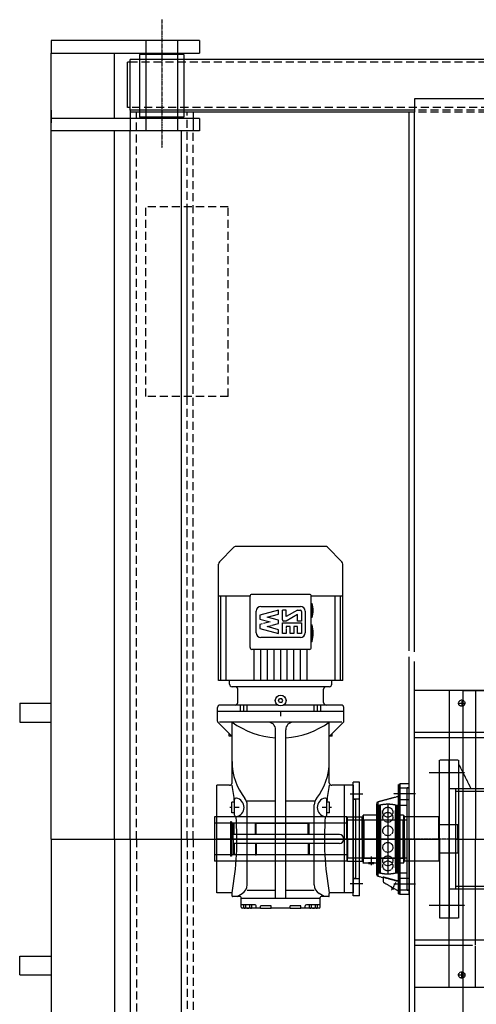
# Model space of a CAD drawing. Header units: metres. Extents: x -270273 to 328371, y -146885 to 591473.
# Tile 432 of 473: x 33282 to 34005, y 543420 to 544977. Entities that reach past the tile are written whole.
import ezdxf

# ---------------------------------------------------------------- set-up
doc = ezdxf.new("R2010")
doc.units = ezdxf.units.M
for name, pattern in [('CENTER', [2, 1.25, -0.25, 0.25, -0.25]), ('DASHED', [19.05, 12.7, -6.35]), ('HIDDEN', [0.375, 0.25, -0.125])]:
    doc.linetypes.add(name, pattern=pattern)
doc.layers.get('0').update_dxf_attribs({"color": 151})
for name, color, linetype in [('A_centerlijn_0.25mm', 1, 'CENTER'), ('A_hoofdlijn_0.35mm', 2, 'Continuous'), ('A_stippellijn_0.25mm', 3, 'DASHED'), ('DS-spoelgoten-20', 3, 'DASHED'), ('DS-spoelgoten-25', 1, 'CENTER'), ('DS-spoelgoten-50', 2, 'Continuous'), ('hoofdlijn_0.18mm', 41, 'Continuous'), ('HSB CENTER 1', 1, 'CENTER'), ('Iv-status-nieuw', 170, 'Continuous'), ('X_centerlijn_0.25mm', 1, 'CENTER'), ('X_hoofdlijn_0.35mm', 2, 'Continuous'), ('X_stippellijn_0.25mm', 3, 'DASHED')]:
    doc.layers.add(name, color=color, linetype=linetype)

# ---------------------------------------------------------------- blocks, each defined once
blk = doc.blocks.new('A$C5D55725F')
at = {"color": 8, "linetype": 'HIDDEN'}
blk.add_line((25, 19.5), (25, 19.5), dxfattribs=at)
at = {"layer": 'A_centerlijn_0.25mm', "color": 8, "linetype": 'HIDDEN'}
for p, q in [((0, 159), (35, 159)), ((31.3, 156.2), (38.5, 168.5)), ((44, 32.5), (44, 142.5)), ((70.4, 114.9), (70.4, 128.7)), ((10, 87.5), (83.7, 87.5)), ((0, 16), (35, 16))]:
    blk.add_line(p, q, dxfattribs=at)
at = {"layer": 'A_hoofdlijn_0.35mm', "color": 8, "linetype": 'HIDDEN'}
for p, q in [((10, 175), (10, 0)), ((10, 175), (25, 175)), ((25, 0), (25, 175)), ((25, 174), (25, 1)), ((27, 174), (25, 174)), ((27, 174), (27, 1)), ((51.6, 155.5), (27, 169.7)), ((35.2, 166.4), (34.9, 166.3)), ((38.3, 164.3), (34.9, 166.3)), ((38.3, 164.6), (35.2, 166.4)), ((37.8, 165.2), (35.9, 166.3)), ((36.4, 166), (36.2, 165.6)), ((37, 165.1), (36.2, 165.6)), ((37, 165.1), (37.3, 165.5)), ((38.3, 164.3), (38.3, 164.6)), ((27, 148.4), (25, 148.4)), ((51.6, 147.6), (51.6, 155.5)), ((59.8, 146.1), (51.6, 148.3)), ((59.8, 28.9), (59.8, 146.1)), ((62, 31.8), (62, 143.2)), ((27, 128.7), (25, 128.7)), ((65.9, 125.3), (62, 125.3)), ((65.9, 126.1), (65.9, 125.3)), ((74.8, 126.1), (65.9, 126.1)), ((65.9, 125.3), (65.9, 125.3)), ((65.9, 125.3), (65.9, 125.3)), ((65.9, 125.3), (65.9, 125.3)), ((65.9, 125.3), (65.9, 125.3)), ((65.9, 125.3), (65.9, 125.3)), ((65.9, 125.3), (65.9, 125.3)), ((65.9, 125.3), (66, 125.3)), ((66, 125.3), (65.9, 125.3)), ((65.9, 125.3), (65.9, 125.3)), ((65.9, 125.3), (65.9, 125.3)), ((65.9, 125.3), (65.9, 125.3)), ((65.9, 125.3), (65.9, 125.3)), ((65.9, 125.3), (65.9, 125.3)), ((65.9, 125.3), (65.9, 125.3)), ((65.9, 125.3), (65.9, 125.3)), ((65.9, 125.3), (65.9, 125.3)), ((65.9, 125.3), (65.9, 125.3)), ((65.9, 125.3), (65.9, 125.3)), ((65.9, 125.3), (65.9, 125.3)), ((65.9, 125.3), (65.9, 125.3)), ((65.9, 125.3), (65.9, 125.3)), ((66, 125.3), (66, 125.3)), ((66, 125.3), (66, 125.3)), ((66, 125.3), (66, 125.3)), ((66, 125.3), (66, 125.3)), ((66, 125.3), (66.1, 125.3)), ((66.1, 125.3), (66, 125.3)), ((66, 125.3), (66, 125.3)), ((66, 125.3), (66, 125.3)), ((66, 125.3), (66, 125.3)), ((66, 125.3), (66, 125.3)), ((66, 125.3), (66, 125.3)), ((66, 125.3), (66, 125.3)), ((66, 125.3), (66, 125.3)), ((66, 125.3), (66, 125.3)), ((66.1, 125.3), (66.1, 125.3)), ((66.1, 125.3), (66.1, 125.3)), ((66.1, 125.3), (66.2, 125.3)), ((66.2, 125.3), (66.1, 125.3)), ((66.1, 125.3), (66.1, 125.3)), ((66.1, 125.3), (66.1, 125.3)), ((66.1, 125.3), (66.1, 125.3)), ((66.1, 125.3), (66.1, 125.3)), ((66.1, 125.3), (66.1, 125.3)), ((66.2, 125.3), (66.2, 125.3)), ((66.2, 125.3), (66.3, 125.3)), ((66.3, 125.3), (66.2, 125.3)), ((66.2, 125.3), (66.2, 125.3)), ((66.2, 125.3), (66.2, 125.3)), ((66.2, 125.3), (66.2, 125.3)), ((66.2, 125.3), (66.2, 125.3)), ((66.3, 125.3), (66.3, 125.3)), ((66.3, 125.3), (66.3, 125.2)), ((66.4, 125.2), (66.3, 125.3)), ((66.3, 125.3), (66.3, 125.3)), ((66.3, 125.3), (66.3, 125.3)), ((66.3, 125.3), (66.3, 125.3)), ((66.3, 125.2), (66.4, 125.2)), ((66.4, 125.2), (66.5, 125.2)), ((66.5, 125.2), (66.4, 125.2)), ((66.4, 125.2), (66.4, 125.2)), ((66.4, 125.2), (66.4, 125.2)), ((66.4, 125.2), (66.4, 125.2)), ((66.5, 125.2), (66.5, 125.2)), ((66.5, 125.2), (66.5, 125.2)), ((66.5, 125.2), (66.6, 125.2)), ((66.6, 125.2), (66.5, 125.2)), ((66.5, 125.2), (66.5, 125.2)), ((66.5, 125.2), (66.5, 125.2)), ((66.6, 125.2), (66.7, 125.2)), ((66.7, 125.2), (66.6, 125.2)), ((66.6, 125.2), (66.6, 125.2)), ((66.6, 125.2), (66.6, 125.2)), ((66.6, 125.2), (66.6, 125.2)), ((66.7, 125.2), (66.7, 125.2)), ((66.7, 125.2), (66.8, 125.2)), ((66.8, 125.2), (66.7, 125.2)), ((66.7, 125.2), (66.7, 125.2)), ((66.7, 125.2), (66.7, 125.2)), ((66.8, 125.2), (66.8, 125.2)), ((66.8, 125.2), (66.9, 125.2)), ((66.9, 125.2), (66.8, 125.2)), ((66.8, 125.2), (66.8, 125.2)), ((66.8, 125.2), (66.8, 125.2)), ((66.8, 125.2), (66.8, 125.2)), ((66.9, 125.2), (67, 125.2)), ((67, 125.2), (66.9, 125.2)), ((66.9, 125.2), (66.9, 125.2)), ((67, 125.2), (67.1, 125.2)), ((67.1, 125.2), (67, 125.2)), ((67, 125.2), (67, 125.2)), ((67.1, 125.2), (67.2, 125.2)), ((67.2, 125.2), (67.1, 125.2)), ((67.1, 125.2), (67.1, 125.2)), ((67.1, 125.2), (67.1, 125.2)), ((67.1, 125.2), (67.1, 125.2)), ((67.2, 125.2), (67.2, 125.2)), ((67.2, 125.2), (67.2, 125.2)), ((67.2, 125.2), (67.3, 125.2)), ((67.3, 125.2), (67.2, 125.2)), ((67.2, 125.2), (67.2, 125.2)), ((67.2, 125.2), (67.2, 125.2)), ((67.3, 125.2), (67.4, 125.2)), ((67.4, 125.2), (67.3, 125.2)), ((67.3, 125.2), (67.3, 125.2)), ((67.3, 125.2), (67.3, 125.2)), ((67.4, 125.2), (67.5, 125.1)), ((67.5, 125.1), (67.4, 125.2)), ((67.4, 125.2), (67.4, 125.2)), ((67.5, 125.1), (67.6, 125.1)), ((67.6, 125.1), (67.5, 125.1)), ((67.5, 125.1), (67.5, 125.1)), ((67.6, 125.1), (67.7, 125.1)), ((67.7, 125.1), (67.6, 125.1)), ((67.6, 125.1), (67.6, 125.1)), ((67.6, 125.1), (67.6, 125.1)), ((67.7, 125.1), (67.8, 125.1)), ((67.8, 125.1), (67.7, 125.1)), ((67.7, 125.1), (67.7, 125.1)), ((67.8, 125.1), (67.8, 125.1)), ((67.8, 125.1), (67.9, 125.1)), ((67.9, 125.1), (67.8, 125.1)), ((67.8, 125.1), (67.8, 125.1)), ((67.9, 125.1), (68.1, 125.1)), ((68, 125.1), (67.9, 125.1)), ((67.9, 125.1), (67.9, 125.1)), ((67.9, 125.1), (67.9, 125.1)), ((68.1, 125.1), (68, 125.1)), ((68, 125.1), (68, 125.1)), ((68.1, 125.1), (68.2, 125.1)), ((68.2, 125.1), (68.1, 125.1)), ((68.1, 125.1), (68.1, 125.1)), ((68.2, 125.1), (68.3, 125.1)), ((68.3, 125.1), (68.2, 125.1)), ((68.3, 125.1), (68.4, 125.1)), ((68.4, 125.1), (68.3, 125.1)), ((68.3, 125.1), (68.3, 125.1)), ((68.3, 125.1), (68.3, 125.1)), ((68.4, 125.1), (68.5, 125.1)), ((68.5, 125.1), (68.4, 125.1)), ((68.4, 125.1), (68.4, 125.1)), ((68.5, 125.1), (68.5, 125.1)), ((68.5, 125.1), (68.6, 125.1)), ((68.6, 125.1), (68.5, 125.1)), ((68.6, 125.1), (68.8, 125.1)), ((68.7, 125.1), (68.6, 125.1)), ((68.6, 125.1), (68.6, 125.1)), ((68.6, 125.1), (68.6, 125.1)), ((68.8, 125.1), (68.7, 125.1)), ((68.7, 125.1), (68.7, 125.1)), ((68.8, 125.1), (68.9, 125.1)), ((68.9, 125.1), (68.8, 125.1)), ((68.9, 125.1), (69, 125.1)), ((69, 125.1), (68.9, 125.1)), ((68.9, 125.1), (68.9, 125.1)), ((69, 125.1), (69.1, 125.1)), ((69.1, 125.1), (69, 125.1)), ((69, 125.1), (69, 125.1)), ((69, 125.1), (69, 125.1)), ((69.1, 125.1), (69.2, 125.1)), ((69.2, 125.1), (69.1, 125.1)), ((69.2, 125.1), (69.3, 125.1)), ((69.3, 125.1), (69.2, 125.1)), ((69.2, 125.1), (69.2, 125.1)), ((69.2, 125.1), (69.2, 125.1)), ((69.3, 125.1), (69.4, 125)), ((69.4, 125), (69.3, 125.1)), ((69.4, 125), (69.4, 125)), ((69.4, 125), (69.5, 125)), ((69.5, 125), (69.4, 125)), ((69.4, 125), (69.4, 125)), ((69.5, 125), (69.7, 125)), ((69.6, 125), (69.5, 125)), ((69.7, 125), (69.6, 125)), ((69.6, 125), (69.6, 125)), ((69.7, 125), (69.8, 125)), ((69.8, 125), (69.7, 125)), ((69.7, 125), (69.7, 125)), ((69.8, 125), (69.9, 125)), ((69.9, 125), (69.8, 125)), ((69.8, 125), (69.8, 125)), ((69.9, 125), (70, 125)), ((70, 125), (69.9, 125)), ((69.9, 125), (69.9, 125)), ((70, 125), (70, 125)), ((70, 125), (70.2, 125)), ((70.1, 125), (70, 125)), ((70.2, 125), (70.1, 125)), ((70.1, 125), (70.1, 125)), ((70.2, 125), (70.3, 125)), ((70.3, 125), (70.2, 125)), ((70.2, 125), (70.2, 125)), ((70.3, 125), (70.4, 125)), ((70.4, 125), (70.3, 125)), ((70.3, 125), (70.3, 125)), ((70.4, 125), (70.4, 125)), ((70.4, 125), (70.5, 125)), ((70.5, 125), (70.4, 125)), ((70.4, 125), (70.4, 125)), ((70.4, 125), (70.4, 125)), ((70.5, 125), (70.7, 125)), ((70.6, 125), (70.5, 125)), ((70.5, 125), (70.5, 125)), ((70.7, 125), (70.6, 125)), ((70.6, 125), (70.6, 125)), ((70.7, 125), (70.7, 125)), ((70.7, 125), (70.8, 125)), ((70.8, 125), (70.7, 125)), ((70.8, 125), (70.9, 125)), ((70.9, 125), (70.8, 125)), ((70.8, 125), (70.8, 125)), ((70.9, 125), (71, 125)), ((71, 125), (70.9, 125)), ((70.9, 125), (70.9, 125)), ((71, 125), (71.2, 125)), ((71.1, 125), (71, 125)), ((71, 125), (71, 125)), ((71.2, 125), (71.1, 125)), ((71.1, 125), (71.1, 125)), ((71.2, 125), (71.3, 125)), ((71.3, 125), (71.2, 125)), ((71.3, 125), (71.4, 125.1)), ((71.4, 125.1), (71.3, 125)), ((71.3, 125), (71.3, 125)), ((71.3, 125), (71.3, 125)), ((71.4, 125.1), (71.5, 125.1)), ((71.5, 125.1), (71.4, 125.1)), ((71.5, 125.1), (71.6, 125.1)), ((71.6, 125.1), (71.5, 125.1)), ((71.5, 125.1), (71.5, 125.1)), ((71.5, 125.1), (71.5, 125.1)), ((71.6, 125.1), (71.7, 125.1)), ((71.7, 125.1), (71.6, 125.1)), ((71.7, 125.1), (71.8, 125.1)), ((71.8, 125.1), (71.7, 125.1)), ((71.7, 125.1), (71.7, 125.1)), ((71.7, 125.1), (71.7, 125.1)), ((71.8, 125.1), (71.9, 125.1)), ((71.9, 125.1), (71.8, 125.1)), ((71.8, 125.1), (71.8, 125.1)), ((71.9, 125.1), (72.1, 125.1)), ((72, 125.1), (71.9, 125.1)), ((72.1, 125.1), (72, 125.1)), ((72, 125.1), (72, 125.1)), ((72.1, 125.1), (72.2, 125.1)), ((72.2, 125.1), (72.1, 125.1)), ((72.1, 125.1), (72.1, 125.1)), ((72.1, 125.1), (72.1, 125.1)), ((72.2, 125.1), (72.2, 125.1)), ((72.2, 125.1), (72.3, 125.1)), ((72.3, 125.1), (72.2, 125.1)), ((72.3, 125.1), (72.3, 125.1)), ((72.3, 125.1), (72.4, 125.1)), ((72.4, 125.1), (72.3, 125.1)), ((72.4, 125.1), (72.5, 125.1)), ((72.5, 125.1), (72.4, 125.1)), ((72.4, 125.1), (72.4, 125.1)), ((72.4, 125.1), (72.4, 125.1)), ((72.5, 125.1), (72.6, 125.1)), ((72.6, 125.1), (72.5, 125.1)), ((72.6, 125.1), (72.8, 125.1)), ((72.7, 125.1), (72.6, 125.1)), ((72.6, 125.1), (72.6, 125.1)), ((72.8, 125.1), (72.7, 125.1)), ((72.7, 125.1), (72.7, 125.1)), ((72.8, 125.1), (72.9, 125.1)), ((72.9, 125.1), (72.8, 125.1)), ((72.8, 125.1), (72.8, 125.1)), ((72.8, 125.1), (72.8, 125.1)), ((72.9, 125.1), (72.9, 125.1)), ((72.9, 125.1), (73, 125.1)), ((73, 125.1), (72.9, 125.1)), ((72.9, 125.1), (72.9, 125.1)), ((73, 125.1), (73.1, 125.1)), ((73.1, 125.1), (73, 125.1)), ((73, 125.1), (73, 125.1)), ((73.1, 125.1), (73.2, 125.1)), ((73.2, 125.1), (73.1, 125.1)), ((73.1, 125.1), (73.1, 125.1)), ((73.1, 125.1), (73.1, 125.1)), ((73.2, 125.1), (73.3, 125.2)), ((73.3, 125.2), (73.2, 125.1)), ((73.2, 125.1), (73.2, 125.1)), ((73.3, 125.2), (73.4, 125.2)), ((73.4, 125.2), (73.3, 125.2)), ((73.3, 125.2), (73.3, 125.2)), ((73.4, 125.2), (73.5, 125.2)), ((73.5, 125.2), (73.4, 125.2)), ((73.4, 125.2), (73.4, 125.2)), ((73.4, 125.2), (73.4, 125.2)), ((73.5, 125.2), (73.5, 125.2)), ((73.5, 125.2), (73.5, 125.2)), ((73.5, 125.2), (73.6, 125.2)), ((73.6, 125.2), (73.5, 125.2)), ((73.5, 125.2), (73.5, 125.2)), ((73.5, 125.2), (73.5, 125.2)), ((73.6, 125.2), (73.7, 125.2)), ((73.7, 125.2), (73.6, 125.2)), ((73.6, 125.2), (73.6, 125.2)), ((73.6, 125.2), (73.6, 125.2)), ((73.6, 125.2), (73.6, 125.2)), ((73.7, 125.2), (73.8, 125.2)), ((73.8, 125.2), (73.7, 125.2)), ((73.7, 125.2), (73.7, 125.2)), ((73.8, 125.2), (73.9, 125.2)), ((73.9, 125.2), (73.8, 125.2)), ((73.8, 125.2), (73.8, 125.2)), ((73.9, 125.2), (73.9, 125.2)), ((73.9, 125.2), (74, 125.2)), ((74, 125.2), (73.9, 125.2)), ((73.9, 125.2), (73.9, 125.2)), ((73.9, 125.2), (73.9, 125.2)), ((73.9, 125.2), (73.9, 125.2)), ((74, 125.2), (74, 125.2)), ((74, 125.2), (74.1, 125.2)), ((74.1, 125.2), (74, 125.2)), ((74, 125.2), (74, 125.2)), ((74, 125.2), (74, 125.2)), ((74.1, 125.2), (74.2, 125.2)), ((74.2, 125.2), (74.1, 125.2)), ((74.1, 125.2), (74.1, 125.2)), ((74.1, 125.2), (74.1, 125.2)), ((74.1, 125.2), (74.1, 125.2)), ((74.2, 125.2), (74.2, 125.2)), ((74.2, 125.2), (74.2, 125.2)), ((74.2, 125.2), (74.3, 125.2)), ((74.3, 125.2), (74.2, 125.2)), ((74.2, 125.2), (74.2, 125.2)), ((74.2, 125.2), (74.2, 125.2)), ((74.4, 125.3), (74.3, 125.2)), ((74.3, 125.2), (74.4, 125.2)), ((74.3, 125.2), (74.3, 125.2)), ((74.3, 125.2), (74.3, 125.2)), ((74.3, 125.2), (74.3, 125.2)), ((74.4, 125.2), (74.4, 125.3)), ((74.4, 125.3), (74.4, 125.3)), ((74.4, 125.3), (74.5, 125.3)), ((74.5, 125.3), (74.4, 125.3)), ((74.4, 125.3), (74.4, 125.3)), ((74.4, 125.3), (74.4, 125.3)), ((74.4, 125.3), (74.4, 125.3)), ((74.5, 125.3), (74.5, 125.3)), ((74.5, 125.3), (74.6, 125.3)), ((74.6, 125.3), (74.5, 125.3)), ((74.5, 125.3), (74.5, 125.3)), ((74.5, 125.3), (74.5, 125.3)), ((74.5, 125.3), (74.5, 125.3)), ((74.5, 125.3), (74.5, 125.3)), ((74.6, 125.3), (74.6, 125.3)), ((74.6, 125.3), (74.6, 125.3)), ((74.6, 125.3), (74.7, 125.3)), ((74.7, 125.3), (74.6, 125.3)), ((74.6, 125.3), (74.6, 125.3)), ((74.6, 125.3), (74.6, 125.3)), ((74.6, 125.3), (74.6, 125.3)), ((74.6, 125.3), (74.6, 125.3)), ((74.6, 125.3), (74.6, 125.3)), ((74.7, 125.3), (74.7, 125.3)), ((74.7, 125.3), (74.7, 125.3)), ((74.7, 125.3), (74.7, 125.3)), ((74.7, 125.3), (74.7, 125.3)), ((74.7, 125.3), (74.8, 125.3)), ((74.8, 125.3), (74.7, 125.3)), ((74.7, 125.3), (74.7, 125.3)), ((74.7, 125.3), (74.7, 125.3)), ((74.7, 125.3), (74.7, 125.3)), ((74.7, 125.3), (74.7, 125.3)), ((74.7, 125.3), (74.7, 125.3)), ((74.7, 125.3), (74.7, 125.3)), ((74.7, 125.3), (74.7, 125.3)), ((74.7, 125.3), (74.7, 125.3)), ((74.8, 125.3), (74.8, 126.1)), ((83, 125.3), (74.8, 125.3)), ((74.8, 125.3), (74.8, 125.3)), ((74.8, 125.3), (74.8, 125.3)), ((74.8, 125.3), (74.8, 125.3)), ((74.8, 125.3), (74.8, 125.3)), ((74.8, 125.3), (74.8, 125.3)), ((74.8, 125.3), (74.8, 125.3)), ((74.8, 125.3), (74.8, 125.3)), ((74.8, 125.3), (74.8, 125.3)), ((74.8, 125.3), (74.8, 125.3)), ((74.8, 125.3), (74.8, 125.3)), ((74.8, 125.3), (74.8, 125.3)), ((74.8, 125.3), (74.8, 125.3)), ((74.8, 125.3), (74.8, 125.3)), ((74.8, 125.3), (74.8, 125.3)), ((74.8, 125.3), (74.8, 125.3)), ((74.8, 125.3), (74.8, 125.3)), ((74.8, 125.3), (74.8, 125.3)), ((74.8, 125.3), (74.8, 125.3)), ((74.8, 125.3), (74.8, 125.3)), ((83, 49.7), (83, 125.3)), ((83.7, 50.5), (83.7, 124.6)), ((62, 49.7), (83, 49.7)), ((27, 46.3), (25, 46.3)), ((27, 26.6), (25, 26.6)), ((27, 20.1), (59.8, 28.9)), ((10, 0), (25, 0)), ((25, 1), (27, 1))]:
    blk.add_line(p, q, dxfattribs=at)
for points in [[(51.6, 147.6), (47.7, 148.7), (39.6, 150.9), (31.3, 153.2), (27, 154.3)], [(27, 154.3), (31.3, 153.2), (39.6, 150.9), (47.7, 148.7), (51.6, 147.6)]]:
    blk.add_lwpolyline(points, dxfattribs=at)
for centre, radius, start, end in [((35.1, 165.4), 1, 104.9121, 167.3512), ((35.4, 165.4), 1, 59.9121, 104.9121), ((36.6, 165.3), 0.5, 329.9121, 149.9121), ((37.3, 164.3), 1, 14.9121, 59.9121), ((37.4, 164.1), 1, 312.473, 14.9121), ((59, 143.2), 3, 0, 74.9121), ((83, 124.6), 0.75, 0, 90), ((83, 50.5), 0.75, 270, 0), ((59, 31.8), 3, 285.0879, 0)]:
    blk.add_arc(centre, radius, start, end, dxfattribs=at)
at = {"layer": 'A_stippellijn_0.25mm', "color": 8, "linetype": 'HIDDEN'}
for p, q in [((13.2, 168.5), (10, 168.5)), ((27, 168), (10, 168)), ((13.2, 168.5), (13.2, 6.6)), ((10, 150), (27, 150)), ((30, 140.7), (13.2, 140.7)), ((30, 34.3), (30, 140.7)), ((31, 34.7), (31, 140.3)), ((31.6, 33.9), (31.6, 141.1)), ((56.4, 33.9), (56.4, 141.1)), ((57, 34.7), (57, 140.3)), ((58, 34.3), (58, 140.7)), ((62, 140.7), (58, 140.7)), ((19.4, 49.7), (19.4, 125.3)), ((25, 125.3), (19.4, 125.3)), ((31, 125.3), (25, 125.3)), ((32.3, 133.3), (31, 133.3)), ((32.3, 130), (31, 127.7)), ((32.3, 41.8), (32.3, 133.3)), ((55.7, 41.8), (55.7, 133.3)), ((57, 133.3), (55.7, 133.3)), ((57, 127.7), (55.7, 130)), ((62, 125.3), (57, 125.3)), ((18.6, 50.5), (18.6, 124.6)), ((82.2, 117.5), (20.1, 117.5)), ((20.1, 57.5), (20.1, 117.5)), ((82.2, 57.5), (82.2, 117.5)), ((19.4, 49.7), (25, 49.7)), ((20.1, 57.5), (82.2, 57.5)), ((25, 49.7), (31, 49.7)), ((31, 47.4), (32.3, 45)), ((55.7, 45), (57, 47.4)), ((57, 49.7), (62, 49.7)), ((13.2, 34.3), (30, 34.3)), ((31, 41.8), (32.3, 41.8)), ((55.7, 41.8), (57, 41.8)), ((58, 34.3), (62, 34.3)), ((27, 25), (10, 25)), ((10, 7), (27, 7)), ((10, 6.6), (13.2, 6.6))]:
    blk.add_line(p, q, dxfattribs=at)
for centre in [(44, 130), (44, 121.9), (44, 100.6), (44, 74.4), (44, 53.1), (44, 45)]:
    blk.add_circle(centre, 7.94, dxfattribs=at)
for centre, radius, start, end in [((44, 87.5), 55, 75.2533, 104.7467), ((31.8, 140.3), 0.75, 103.0503, 180), ((44, 87.5), 55, 76.9497, 103.0503), ((56.3, 140.3), 0.75, 0, 76.9497), ((19.4, 124.6), 0.75, 90, 180), ((20.1, 119), 1.5, 180, 270), ((82.2, 119), 1.5, 270, 0), ((20.1, 56), 1.5, 90, 180), ((19.4, 50.5), 0.75, 180, 270), ((82.2, 56), 1.5, 0, 90), ((44, 87.5), 55, 255.2533, 284.7467), ((31.8, 34.7), 0.75, 180, 256.9497), ((44, 87.5), 55, 256.9497, 283.0503), ((56.3, 34.7), 0.75, 283.0503, 0)]:
    blk.add_arc(centre, radius, start, end, dxfattribs=at)
blk = doc.blocks.new('A$C16A14D2C')
at = {"layer": 'A_hoofdlijn_0.35mm'}
for p, q in [((5185, 2466.9), (625, 2466.9)), ((625, 2466.9), (625, 2446)), ((256.1, 1660.8), (256.1, 2416)), ((316.3, 1734.5), (339.3, 1757.6)), ((413.3, 1759), (342.9, 1759)), ((483.7, 1759), (413.3, 1759)), ((510.3, 1734.5), (487.3, 1757.6)), ((314.8, 1680), (314.8, 1731)), ((511.8, 1680), (511.8, 1731)), ((458.8, 1683), (367.8, 1683)), ((314.8, 1680), (314.8, 1680)), ((314.8, 1680), (314.8, 1680)), ((364.8, 1680), (314.8, 1680)), ((364.8, 1680), (314.8, 1680)), ((314.8, 1649.9), (314.8, 1680)), ((318.8, 1680), (318.8, 1680)), ((318.8, 1649.2), (318.8, 1680)), ((326.8, 1680), (326.8, 1680)), ((326.8, 1647.7), (326.8, 1680)), ((364.8, 1640.6), (364.8, 1680)), ((511.8, 1680), (461.8, 1680)), ((511.8, 1680), (461.8, 1680)), ((461.8, 1622.6), (461.8, 1680)), ((461.8, 1668.5), (462.8, 1668.5)), ((461.8, 1646.5), (461.8, 1668.5)), ((461.8, 1646.5), (461.8, 1668.5)), ((462.8, 1668.5), (462.8, 1646.5)), ((499.8, 1680), (499.8, 1680)), ((499.8, 1615.5), (499.8, 1680)), ((507.8, 1680), (507.8, 1680)), ((507.9, 1614), (507.8, 1680)), ((511.8, 1613.5), (511.8, 1680)), ((256.1, 1213.3), (256.1, 1660.8)), ((374.5, 1638.7), (374.5, 1656.6)), ((410.1, 1658), (380.5, 1650.1)), ((381.9, 1664), (444.7, 1664)), ((392.1, 1646.9), (410.1, 1651.8)), ((410.1, 1651.8), (410.1, 1658)), ((422.1, 1658), (416.1, 1658)), ((416.1, 1642.7), (416.1, 1658)), ((422.1, 1647.8), (422.1, 1658)), ((440.1, 1658), (422.1, 1647.8)), ((440.1, 1651.1), (422.1, 1640.9)), ((440.1, 1658), (444.2, 1658)), ((440.1, 1640.9), (440.1, 1651.1)), ((446.1, 1656.1), (446.1, 1640.9)), ((452.1, 1656.6), (452.1, 1622.4)), ((314.8, 1547), (314.8, 1649.9)), ((318.8, 1547), (318.8, 1649.2)), ((326.8, 1547), (326.8, 1647.7)), ((364.8, 1599), (364.8, 1640.6)), ((374.5, 1622.4), (374.5, 1638.7)), ((380.5, 1650.1), (380.5, 1643.8)), ((380.5, 1643.8), (396.7, 1639.5)), ((384.1, 1636.2), (380.5, 1635.2)), ((396.7, 1639.5), (386, 1636.7)), ((410.1, 1642.1), (392.1, 1646.9)), ((399.7, 1634.1), (410.1, 1636.9)), ((410.1, 1636.9), (410.1, 1642.1)), ((416.1, 1638.1), (446.1, 1638.1)), ((416.1, 1631.1), (416.1, 1638.1)), ((422.1, 1640.9), (417.9, 1640.9)), ((446.1, 1640.9), (440.1, 1640.9)), ((446.1, 1638.1), (446.1, 1625.5)), ((462.8, 1646.5), (461.8, 1646.5)), ((461.8, 1635), (461.8, 1646.5)), ((380.5, 1635.2), (380.5, 1628.9)), ((380.5, 1628.9), (410.1, 1621)), ((392.1, 1632.1), (398.6, 1633.9)), ((410.1, 1627.2), (392.1, 1632.1)), ((410.1, 1621), (410.1, 1627.2)), ((416.1, 1621), (416.1, 1630.6)), ((422.1, 1621), (416.1, 1621)), ((422.1, 1632.1), (422.1, 1630)), ((428.1, 1632.1), (422.1, 1632.1)), ((422.1, 1629.1), (422.1, 1621)), ((428.1, 1628.9), (428.1, 1632.1)), ((428.1, 1621), (428.1, 1628.5)), ((434.1, 1621), (428.1, 1621)), ((434.1, 1632.1), (434.1, 1627.7)), ((440.1, 1632.1), (434.1, 1632.1)), ((434.1, 1627.1), (434.1, 1621)), ((440.1, 1626.6), (440.1, 1632.1)), ((440.1, 1621), (440.1, 1626)), ((446.1, 1621), (440.1, 1621)), ((446.1, 1624.7), (446.1, 1621)), ((461.8, 1635), (462.8, 1635)), ((461.8, 1599), (461.8, 1622.6)), ((462.8, 1635), (462.8, 1622.4)), ((462.8, 1622.4), (462.8, 1608)), ((444.7, 1615), (381.9, 1615)), ((462.8, 1608), (461.8, 1608)), ((499.8, 1547), (499.8, 1615.5)), ((507.8, 1547), (507.8, 1614)), ((511.8, 1547), (511.8, 1613.3)), ((458.8, 1596), (367.8, 1596)), ((371.3, 1547), (371.3, 1596)), ((381.8, 1547), (381.8, 1596)), ((392.3, 1547), (392.3, 1596)), ((402.8, 1547), (402.8, 1596)), ((413.3, 1547), (413.3, 1596)), ((423.8, 1547), (423.8, 1596)), ((434.3, 1547), (434.3, 1596)), ((444.8, 1547), (444.8, 1596)), ((455.3, 1547), (455.3, 1596)), ((617, 1296), (617, 1584.3)), ((625, 1296), (625, 1576.9)), ((511.8, 1547), (314.8, 1547)), ((413.3, 1547), (332.3, 1547)), ((332.3, 1541), (332.3, 1547)), ((494.3, 1547), (413.3, 1547)), ((494.3, 1541), (494.3, 1547)), ((341.3, 1537), (336.3, 1537)), ((413.3, 1537), (341.3, 1537)), ((345.3, 1512), (345.3, 1533)), ((485.3, 1537), (413.3, 1537)), ((481.3, 1512), (481.3, 1533)), ((490.3, 1537), (485.3, 1537)), ((409.8, 1515), (411.6, 1518)), ((411.6, 1512), (409.8, 1515)), ((415, 1518), (411.6, 1518)), ((415, 1512), (411.6, 1512)), ((416.8, 1515), (415, 1518)), ((415, 1512), (416.8, 1515)), ((313.3, 1498), (313.3, 1504)), ((413.3, 1498), (313.3, 1498)), ((348.3, 1498), (313.3, 1498)), ((313.3, 1482.3), (313.3, 1498)), ((313.3, 1498), (313.3, 1498)), ((313.3, 1498), (313.3, 1498)), ((341.3, 1508), (317.3, 1508)), ((408.5, 1508), (341.3, 1508)), ((413.3, 1498), (348.3, 1498)), ((349.5, 1498), (349.5, 1508)), ((349.5, 1498), (349.5, 1508)), ((355, 1498), (355, 1508)), ((355, 1498), (355, 1508)), ((355, 1498), (355, 1508)), ((355, 1498), (355, 1508)), ((360.5, 1498), (360.5, 1508)), ((360.5, 1498), (360.5, 1508)), ((478.3, 1498), (413.3, 1498)), ((513.3, 1498), (413.3, 1498)), ((413.3, 1490.5), (413.3, 1498)), ((485.3, 1508), (418.1, 1508)), ((466.1, 1498), (466.1, 1508)), ((466.1, 1498), (466.1, 1508)), ((471.6, 1498), (471.6, 1508)), ((471.6, 1498), (471.6, 1508)), ((477.1, 1498), (477.1, 1508)), ((477.1, 1498), (477.1, 1508)), ((513.3, 1498), (478.3, 1498)), ((509.3, 1508), (485.3, 1508)), ((513.3, 1498), (513.3, 1504)), ((513.3, 1482.3), (513.3, 1498)), ((336.3, 1458), (314.2, 1480.1)), ((405.3, 1481), (316.3, 1481)), ((336.3, 1385), (336.3, 1481)), ((413.3, 1481), (405.3, 1481)), ((421.3, 1481), (413.3, 1481)), ((510.3, 1481), (421.3, 1481)), ((490.3, 1385), (490.3, 1481)), ((490.3, 1458), (512.4, 1480.1)), ((405.3, 1202), (405.3, 1469)), ((421.3, 1202), (421.3, 1469)), ((331.8, 1458.5), (331.8, 1462.5)), ((335.8, 1458.5), (331.8, 1458.5)), ((490.3, 1435), (490.3, 1458)), ((494.8, 1458.5), (490.8, 1458.5)), ((494.8, 1458.5), (494.8, 1462.5)), ((332.3, 1381), (312.3, 1381)), ((312.3, 1211), (312.3, 1381)), ((514.3, 1381), (494.3, 1381)), ((514.3, 1296), (514.3, 1381)), ((528.3, 1381), (514.3, 1381)), ((514.3, 1381), (514.3, 1381)), ((514.3, 1381), (514.3, 1381)), ((514.3, 1211), (514.3, 1381)), ((538.3, 1386), (528.3, 1386)), ((528.3, 1206), (528.3, 1386)), ((528.3, 1381), (528.3, 1358.5)), ((528.3, 1296), (528.3, 1381)), ((538.3, 1206), (538.3, 1386)), ((340.3, 1333.7), (340.3, 1358.4)), ((405.3, 1356), (360.3, 1356)), ((466.4, 1356), (421.3, 1356)), ((421.3, 1356), (421.3, 1356)), ((486.3, 1354.5), (486.3, 1358.4)), ((543.3, 1367), (523.3, 1367)), ((538.3, 1359), (528.3, 1359)), ((528.3, 1358.5), (528.3, 1296)), ((531.8, 1358.5), (528.3, 1358.5)), ((531.8, 1358.5), (531.8, 1296)), ((335.8, 1346), (332.8, 1346)), ((335.8, 1337.5), (335.8, 1354.5)), ((340.3, 1354.5), (335.8, 1354.5)), ((340.3, 1337.5), (340.3, 1354.5)), ((347.8, 1346), (340.3, 1346)), ((360.3, 1223.6), (360.3, 1350.2)), ((466.4, 1223.6), (466.4, 1350.2)), ((486.3, 1346), (478.8, 1346)), ((486.3, 1337.5), (486.3, 1354.5)), ((490.8, 1354.5), (486.3, 1354.5)), ((490.8, 1337.5), (490.8, 1354.5)), ((493.8, 1346), (490.8, 1346)), ((308.3, 1331), (308.3, 1261)), ((312.3, 1331), (308.3, 1331)), ((518.3, 1331), (312.3, 1331)), ((340.3, 1337.5), (335.8, 1337.5)), ((490.8, 1337.5), (486.3, 1337.5)), ((486.3, 1333.7), (486.3, 1337.5)), ((519.3, 1331), (518.3, 1330)), ((518.3, 1296), (518.3, 1330)), ((519.3, 1326), (518.3, 1325)), ((518.3, 1296), (518.3, 1325)), ((519.3, 1331), (538.3, 1331)), ((519.3, 1261), (519.3, 1331)), ((519.3, 1296), (519.3, 1326)), ((612, 1326), (519.3, 1326)), ((538.3, 1331), (542.3, 1331)), ((542.3, 1331), (543.3, 1330)), ((542.3, 1296), (542.3, 1331)), ((543.3, 1296), (543.3, 1330)), ((608.4, 1330), (609.4, 1331)), ((609.4, 1296), (609.4, 1331)), ((333.8, 1321), (308.3, 1321)), ((335.3, 1323), (333.8, 1323)), ((333.8, 1323), (333.8, 1269)), ((335.3, 1323), (335.3, 1269)), ((518.3, 1321), (335.3, 1321)), ((339.7, 1321), (338.3, 1320.8)), ((338.3, 1296), (338.3, 1320.8)), ((373.3, 1321), (339.7, 1321)), ((339.7, 1303), (339.7, 1321)), ((373.3, 1303), (373.3, 1321)), ((373.3, 1321), (374.7, 1320.8)), ((456.9, 1320.8), (374.7, 1320.8)), ((374.7, 1303), (374.7, 1320.8)), ((458.3, 1321), (456.9, 1320.8)), ((456.9, 1303), (456.9, 1320.8)), ((517.8, 1321), (458.3, 1321)), ((458.3, 1303), (458.3, 1321)), ((528.3, 1296), (312.3, 1296)), ((506.3, 1303), (338.3, 1303)), ((338.3, 1296), (338.3, 1271.3)), ((543.1, 1296), (492.8, 1296)), ((514.3, 1211), (514.3, 1296)), ((518.3, 1296), (543.3, 1296)), ((518.3, 1296), (518.3, 1262)), ((518.3, 1296), (518.3, 1267)), ((519.3, 1296), (519.3, 1266)), ((541.6, 1296), (523.3, 1296)), ((528.3, 1296), (528.3, 1233.5)), ((528.3, 1211), (528.3, 1296)), ((531.8, 1296), (531.8, 1233.5)), ((542.3, 1296), (542.3, 1261)), ((543.3, 1296), (543.3, 1262)), ((609.4, 1296), (609.4, 1261)), ((617, 1296), (617, 1146.2)), ((625, 1296), (625, 1144.7)), ((506.3, 1289), (338.3, 1289)), ((339.7, 1289), (339.7, 1271)), ((373.3, 1289), (373.3, 1271)), ((374.7, 1289), (374.7, 1271.3)), ((456.9, 1289), (456.9, 1271.3)), ((458.3, 1289), (458.3, 1271)), ((333.8, 1271), (308.3, 1271)), ((335.3, 1269), (333.8, 1269)), ((518.3, 1271), (335.3, 1271)), ((339.7, 1271), (338.3, 1271.3)), ((373.3, 1271), (339.7, 1271)), ((373.3, 1271), (374.7, 1271.3)), ((456.9, 1271.3), (374.7, 1271.3)), ((458.3, 1271), (456.9, 1271.3)), ((517.8, 1271), (458.3, 1271)), ((519.3, 1266), (518.3, 1267)), ((519.3, 1261), (518.3, 1262)), ((612, 1266), (519.3, 1266)), ((542.3, 1261), (543.3, 1262)), ((608.4, 1262), (609.4, 1261)), ((312.3, 1261), (308.3, 1261)), ((518.3, 1261), (312.3, 1261)), ((519.3, 1261), (538.3, 1261)), ((538.3, 1261), (542.3, 1261)), ((531.8, 1233.5), (528.3, 1233.5)), ((528.3, 1233.5), (528.3, 1211)), ((538.3, 1233), (528.3, 1233)), ((543.3, 1225), (523.3, 1225)), ((256.1, 176), (256.1, 1213.3)), ((335.4, 1211), (312.3, 1211)), ((336.3, 1205.9), (336.3, 1210.1)), ((349.3, 1205), (337.2, 1205)), ((344.3, 1205), (352.4, 1209.8)), ((350.8, 1202), (350.8, 1203.5)), ((413.3, 1202), (350.8, 1202)), ((413.3, 1202), (350.8, 1202)), ((350.8, 1202), (350.8, 1202)), ((350.8, 1202), (350.8, 1202)), ((350.8, 1196.1), (350.8, 1202)), ((405.3, 1214.4), (360.3, 1214.4)), ((475.8, 1202), (413.3, 1202)), ((475.8, 1202), (413.3, 1202)), ((466.4, 1214.4), (421.3, 1214.4)), ((421.3, 1214.4), (421.3, 1214.4)), ((482.3, 1205), (474.2, 1209.8)), ((475.8, 1202), (475.8, 1203.5)), ((475.8, 1188.2), (475.8, 1202)), ((489.4, 1205), (477.3, 1205)), ((490.3, 1205.9), (490.3, 1210.1)), ((514.3, 1211), (491.2, 1211)), ((528.3, 1211), (514.3, 1211)), ((538.3, 1206), (528.3, 1206)), ((350.8, 1188.2), (350.8, 1195.7)), ((372.7, 1192), (350.8, 1192)), ((381.3, 1186.5), (352.5, 1186.5)), ((354.8, 1187.3), (354.8, 1192)), ((367.8, 1192), (354.8, 1192)), ((366.2, 1186.7), (356.4, 1186.7)), ((358.1, 1187.3), (358.1, 1192)), ((364.6, 1187.3), (364.6, 1192)), ((367.8, 1187.3), (367.8, 1192)), ((374.3, 1186.5), (374.3, 1190.4)), ((398.3, 1190.5), (381.3, 1190.5)), ((381.3, 1190.2), (381.3, 1190.5)), ((381.3, 1186), (381.3, 1190)), ((398.3, 1186), (381.3, 1186)), ((398.3, 1187.3), (398.3, 1190.5)), ((398.3, 1186), (398.3, 1186.9)), ((400.1, 1186.5), (398.3, 1186.5)), ((413.3, 1186.5), (400.8, 1186.5)), ((428.3, 1186.5), (413.3, 1186.5)), ((445.3, 1190.5), (428.3, 1190.5)), ((428.3, 1186), (428.3, 1190.5)), ((445.3, 1186), (428.3, 1186)), ((445.3, 1186), (445.3, 1190.5)), ((474.2, 1186.5), (445.3, 1186.5)), ((452.3, 1186.5), (452.3, 1190.4)), ((475.8, 1192), (454, 1192)), ((458.8, 1187.3), (458.8, 1192)), ((471.8, 1192), (458.8, 1192)), ((470.2, 1186.7), (460.4, 1186.7)), ((462.1, 1187.3), (462.1, 1192)), ((468.6, 1187.3), (468.6, 1192)), ((471.8, 1187.3), (471.8, 1192))]:
    blk.add_line(p, q, dxfattribs=at)
blk.add_circle((413.3, 1515), 8.5, dxfattribs=at)
for centre, radius, start, end in [((342.9, 1754), 5, 90, 135), ((483.7, 1754), 5, 45, 90), ((319.8, 1731), 5, 135, 180), ((506.8, 1731), 5, 0, 45), ((367.8, 1680), 3, 90, 180), ((458.8, 1680), 3, 0, 90), ((433.6, 1657.5), 31.2, 339.39, 20.61), ((381.9, 1656.6), 7.39, 90, 180), ((444.2, 1656.1), 1.85, 0, 90), ((444.7, 1656.6), 7.39, 0, 90), ((417.9, 1642.7), 1.85, 180, 270), ((381.9, 1622.4), 7.39, 180, 270), ((444.7, 1622.4), 7.39, 270, 0), ((418.2, 1621.5), 46.6, 0.5898, 16.85), ((418.2, 1621.5), 46.6, 343.15, 0.6348), ((367.8, 1599), 3, 180, 270), ((458.8, 1599), 3, 270, 0), ((336.3, 1541), 4, 180, 270), ((341.3, 1533), 4, 0, 90), ((485.3, 1533), 4, 90, 180), ((490.3, 1541), 4, 270, 0), ((341.3, 1512), 4, 270, 0), ((485.3, 1512), 4, 180, 270), ((317.3, 1504), 4, 90, 180), ((509.3, 1504), 4, 0, 90), ((316.3, 1482.3), 3, 180, 225), ((413.3, 1587.1), 131.1, 234.03, 266.5), ((413.3, 1587.1), 131.1, 234.03, 266.5), ((393.3, 1469), 12, 0, 90), ((413.3, 1587.1), 131.1, 273.51, 305.97), ((413.3, 1587.1), 131.1, 273.51, 305.97), ((433.3, 1469), 12, 90, 180), ((510.3, 1482.3), 3, 315, 0), ((429.8, 1418.5), 93.5, 180, 218.62), ((396.8, 1418.5), 93.5, 321.38, 0), ((332.3, 1385), 4, 270, 0), ((-129, 1296), 473, 7.18, 10.35), ((955.6, 1296), 473, 169.65, 172.83), ((494.3, 1385), 4, 180, 270), ((342.7, 1358.4), 2.4, 79.02, 180), ((340.3, 1346), 15, 280.98, 79.02), ((344.3, 1350.2), 16, 0, 38.62), ((482.4, 1350.2), 16, 141.38, 180), ((486.3, 1346), 15, 100.98, 259.02), ((483.9, 1358.4), 2.4, 0, 100.98), ((-129, 1296), 473, 349.65, 4.28), ((342.7, 1333.7), 2.4, 180, 280.98), ((955.6, 1296), 473, 175.73, 190.35), ((483.9, 1333.7), 2.4, 259.02, 0), ((506.3, 1296), 7, 270, 90), ((344.3, 1223.6), 16, 300.5, 0), ((482.4, 1223.6), 16, 180, 239.5), ((335.4, 1210.1), 0.9, 0, 90), ((337.2, 1205.9), 0.9, 180, 270), ((349.3, 1203.5), 1.5, 0, 90), ((477.3, 1203.5), 1.5, 90, 180), ((489.4, 1205.9), 0.9, 270, 0), ((491.2, 1210.1), 0.9, 90, 180), ((352.5, 1188.2), 1.65, 180, 270), ((356.4, 1189.3), 2.55, 230.4, 270), ((356.4, 1189.3), 2.55, 270, 309.6), ((361.3, 1196), 9.32, 249.59, 290.41), ((366.2, 1189.3), 2.55, 230.4, 270), ((366.2, 1189.3), 2.55, 270, 309.6), ((372.7, 1190.4), 1.65, 0, 90), ((454, 1190.4), 1.65, 90, 180), ((460.4, 1189.3), 2.55, 230.4, 270), ((460.4, 1189.3), 2.55, 270, 309.6), ((465.3, 1196), 9.32, 249.59, 290.41), ((470.2, 1189.3), 2.55, 230.4, 270), ((470.2, 1189.3), 2.55, 270, 309.6), ((474.2, 1188.2), 1.65, 270, 0)]:
    blk.add_arc(centre, radius, start, end, dxfattribs=at)
at = {"layer": 'DS-spoelgoten-20', "linetype": 'Continuous'}
for p, q in [((200, 2559), (200, 2539)), ((250, 2559), (250, 2539)), ((190, 2529), (190, 2446)), ((200, 2537), (200, 2438)), ((250, 2537), (250, 2438)), ((260, 2529), (260, 2446)), ((175, 2436), (175, 2416)), ((200, 2436), (200, 2416)), ((250, 2436), (250, 2416)), ((275, 2436), (275, 2416))]:
    blk.add_line(p, q, dxfattribs=at)
at = {"layer": 'DS-spoelgoten-25', "linetype": 'Continuous'}
blk.add_line((265, 1996), (265, 2296), dxfattribs=at)
at = {"layer": 'DS-spoelgoten-50', "linetype": 'Continuous'}
for p, q in [((285, 2559), (50, 2559)), ((50, 2559), (50, 2539)), ((285, 2559), (285, 2539)), ((50, 2539), (285, 2539)), ((50, 1699.1), (50, 2539)), ((150, 2436), (150, 2539)), ((5258, 2529), (175, 2529)), ((260, 2537), (190, 2537)), ((190, 2537), (190, 2529)), ((260, 2537), (260, 2529)), ((50, 2492.6), (50, 2515.1)), ((50, 2455.1), (50, 2515.1)), ((50, 2455.1), (50, 2477.6)), ((50, 2449), (50, 2429)), ((175, 2449), (175, 2436)), ((625, 2449), (175, 2449)), ((625, 2446), (175, 2446)), ((190, 2446), (190, 2438)), ((260, 2446), (260, 2438)), ((617, 1593.8), (617, 2446)), ((625, 1592.3), (625, 2446)), ((285, 2436), (50, 2436)), ((260, 2438), (190, 2438)), ((285, 2436), (285, 2416)), ((285, 2416), (50, 2416)), ((150, 1680.5), (150, 2416)), ((175, 1675.9), (175, 2416)), ((50, 1296), (50, 1699.1)), ((150, 1296), (150, 1680.5)), ((175, 1296), (175, 1675.9)), ((0, 1511), (50, 1511)), ((0, 1511), (0, 1481)), ((0, 1481), (50, 1481)), ((50, 1296), (50, 1251.6)), ((150, 1296), (150, 1233)), ((175, 1296), (175, 1228.4)), ((50, 1251.6), (50, 53)), ((150, 1233), (150, 176)), ((175, 1228.4), (175, 176)), ((617, 1146.2), (617, 146)), ((625, 1144.7), (625, 146)), ((0, 1111), (50, 1111)), ((0, 1081), (0, 1111)), ((0, 1081), (50, 1081))]:
    blk.add_line(p, q, dxfattribs=at)
at = {"layer": 'hoofdlijn_0.18mm', "color": 8, "linetype": 'HIDDEN'}
for p, q in [((951.5, 1531), (625, 1531)), ((680, 1531), (680, 1296)), ((725, 1531), (680, 1531)), ((722, 1531), (722, 1296)), ((695, 1511), (705, 1511)), ((700, 1516), (700, 1506)), ((1202, 1464.5), (625, 1464.5)), ((1201.9, 1456), (625, 1456)), ((680, 1421), (665, 1421)), ((665, 1296), (665, 1421)), ((680, 1296), (680, 1421)), ((680, 1421), (680, 1171)), ((695, 1421), (680, 1421)), ((695, 1421), (695, 1171)), ((695, 1414.8), (714.4, 1376)), ((680, 1401), (648.7, 1401)), ((705, 1401), (680, 1401)), ((695, 1375.5), (680, 1375.5)), ((690, 1375.5), (690, 1216.5)), ((4935.6, 1371), (690, 1371)), ((695, 1376), (695.4, 1375.5)), ((909.1, 1375.5), (695, 1375.5)), ((714.4, 1376), (714.6, 1375.5)), ((664, 1331), (609.4, 1331)), ((664, 1296), (664, 1331)), ((665, 1330), (664, 1331)), ((680, 1318.5), (665.5, 1318.5)), ((694, 1318.5), (680, 1318.5)), ((694, 1296), (694, 1318.5)), ((695, 1317.5), (694, 1318.5)), ((695, 1296), (695, 1317.5)), ((50, 1296), (663, 1296)), ((664, 1296), (664, 1261)), ((665, 1296), (665, 1171)), ((680, 1296), (680, 1171)), ((680, 1061), (680, 1296)), ((690, 1296), (5163, 1296)), ((694, 1296), (694, 1273.5)), ((695, 1296), (695, 1274.5)), ((695, 1296), (4945.6, 1296)), ((722, 1127.9), (722, 1296)), ((665, 1262), (664, 1261)), ((680, 1273.5), (665.5, 1273.5)), ((694, 1273.5), (680, 1273.5)), ((695, 1274.5), (694, 1273.5)), ((664, 1261), (609.4, 1261)), ((695, 1216.5), (680, 1216.5)), ((4935.6, 1221), (690, 1221)), ((799.8, 1216.5), (695, 1216.5)), ((680, 1191), (648.7, 1191)), ((705, 1191), (680, 1191)), ((680, 1171), (665, 1171)), ((695, 1171), (680, 1171)), ((1141.2, 1136), (625, 1136)), ((717.6, 1127.5), (625, 1127.5)), ((722, 1061), (722, 1126.7)), ((695, 1081), (705, 1081)), ((700, 1076), (700, 1086)), ((1113.8, 1061), (625, 1061)), ((725, 1061), (680, 1061))]:
    blk.add_line(p, q, dxfattribs=at)
for centre in [(700, 1511), (700, 1081)]:
    blk.add_circle(centre, 5, dxfattribs=at)
for centre, start, end in [((665.5, 1319), 180, 270), ((665.5, 1273), 90, 180)]:
    blk.add_arc(centre, 0.5, start, end, dxfattribs=at)
at = {"layer": 'HSB CENTER 1', "ltscale": 0.3}
blk.add_line((695, 1296), (557.9, 1296), dxfattribs=at)
at = {"layer": 'X_centerlijn_0.25mm'}
blk.add_line((225, 2592.1), (225, 2389.2), dxfattribs=at)
at = {"layer": 'X_hoofdlijn_0.35mm'}
for p, q in [((175, 2525), (171, 2525)), ((171, 2453), (171, 2525)), ((175, 2449), (175, 2529)), ((175, 2453), (171, 2453))]:
    blk.add_line(p, q, dxfattribs=at)
at = {"layer": 'X_stippellijn_0.25mm'}
for p, q in [((5254, 2525), (175, 2525)), ((5182, 2453), (175, 2453)), ((185, 1674), (185, 2446)), ((265, 1659.2), (265, 2446)), ((275, 2446), (275, 2436)), ((5178, 2449), (625, 2449)), ((5178, 2446), (625, 2446)), ((275, 1657.3), (275, 2416)), ((330, 2296), (200, 2296)), ((200, 1996), (200, 2296)), ((330, 1996), (330, 2296)), ((330, 1996), (200, 1996)), ((185, 1296), (185, 1674)), ((265, 1296), (265, 1659.2)), ((275, 1296), (275, 1657.3)), ((185, 1296), (185, 1226.5)), ((265, 1296), (265, 1211.6)), ((275, 1296), (275, 1209.8)), ((185, 1226.5), (185, 146)), ((265, 1211.6), (265, 146)), ((275, 1209.8), (275, 176))]:
    blk.add_line(p, q, dxfattribs=at)
at = {"layer": 'A_hoofdlijn_0.35mm', "rotation": 180}
blk.add_blockref('A$C5D55725F', (627, 1383.5), dxfattribs=at)

msp = doc.modelspace()

# ---------------------------------------------------------------- linework, layer by layer
at = {"layer": 'Iv-status-nieuw'}
msp.add_lwpolyline([(34742.0451, 543916.2267), (34742.0451, 539920.9802), (33984.5451, 539920.9802), (33984.5451, 543916.2267)], close=True, dxfattribs=at)

# ---------------------------------------------------------------- block references
msp.add_blockref('A$C16A14D2C', (33282.045, 542385.2007), dxfattribs=at)

doc.saveas('drawing.dxf')
